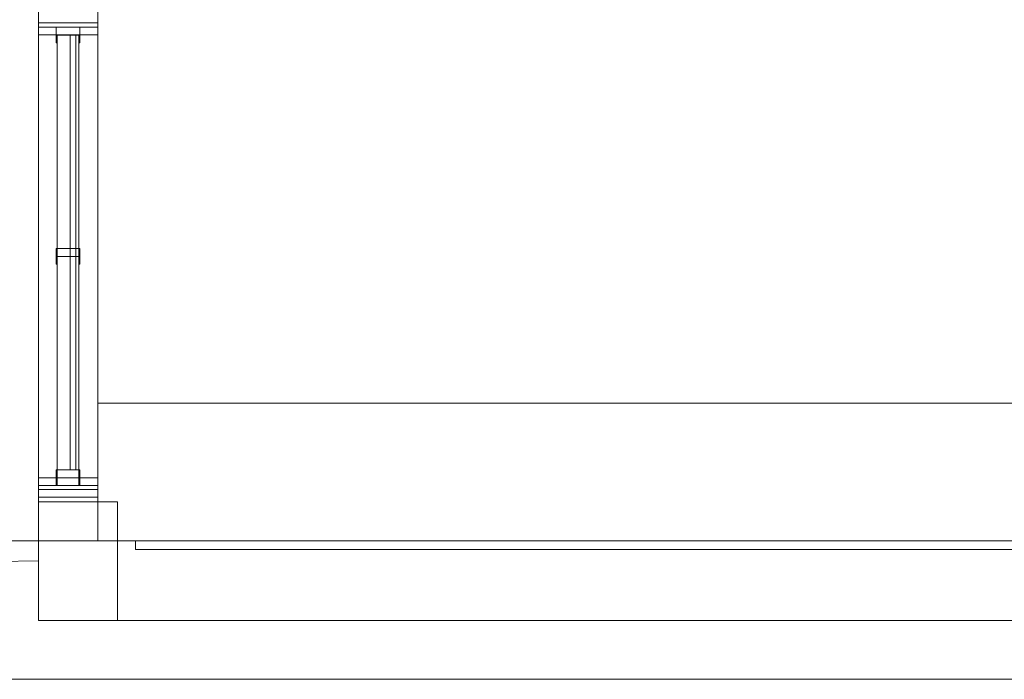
# Model space of a CAD drawing. Header units: millimetres. Extents: x 2 to 902, y -447 to 199.
# Tile 756 of 1056: x 42.97 to 47.95, y 145.72 to 149.06. Entities that reach past the tile are written whole.
import ezdxf

# ---------------------------------------------------------------- set-up
doc = ezdxf.new("R2010")
doc.units = ezdxf.units.MM
doc.header["$MEASUREMENT"] = 0
for name, color, linetype, lineweight in [('IFC-Janela-Contorno', 142, 'Continuous', 5), ('IFC-Laje-Contorno', 134, 'Continuous', 5), ('IFC-Parede-Contorno', 42, 'Continuous', 5), ('IFC-Pilar-Contorno', 83, 'Continuous', 5), ('IFC-Viga-Contorno', 66, 'Continuous', 5)]:
    doc.layers.add(name, color=color, linetype=linetype, lineweight=lineweight)

msp = doc.modelspace()

# ---------------------------------------------------------------- linework, layer by layer
at = {"layer": 'IFC-Janela-Contorno', "color": 7, "lineweight": 5}
for p, q in [((43.0611, 149.0244), (43.0611, 149.0786)), ((43.3611, 149.0285), (43.3611, 149.0844)), ((43.0611, 149.0455), (43.0895, 149.0455)), ((43.0611, 149.0397), (43.0611, 149.0455)), ((43.0611, 148.9855), (43.0611, 149.0397)), ((43.0611, 149.0244), (43.0825, 149.0244)), ((43.0611, 146.7444), (43.0611, 149.0244)), ((43.0825, 149.0244), (43.3611, 149.0244)), ((43.0895, 149.0455), (43.3611, 149.0455)), ((43.1511, 148.9866), (43.1511, 149.0244)), ((43.2711, 149.0222), (43.2711, 149.0244)), ((43.2711, 148.9844), (43.2711, 149.0222)), ((43.3611, 149.0397), (43.3611, 149.0455)), ((43.3611, 148.9855), (43.3611, 149.0397)), ((43.3611, 149.0244), (43.3611, 149.0285)), ((43.3611, 146.7444), (43.3611, 149.0244)), ((43.0611, 148.9855), (43.3398, 148.9855)), ((43.1511, 148.9844), (43.1511, 148.9866)), ((43.1511, 148.9834), (43.1511, 148.9855)), ((43.1511, 148.9844), (43.2646, 148.9844)), ((43.1511, 148.9455), (43.1511, 148.9834)), ((43.1561, 146.7055), (43.1561, 148.9855)), ((43.1561, 148.9855), (43.2661, 148.9855)), ((43.1561, 147.9044), (43.1561, 148.9844)), ((43.2211, 146.9032), (43.2211, 148.9844)), ((43.2511, 148.8656), (43.2511, 148.9844)), ((43.2646, 148.9844), (43.2711, 148.9844)), ((43.2661, 146.7055), (43.2661, 148.9855)), ((43.2661, 147.9044), (43.2661, 148.9844)), ((43.2711, 148.9477), (43.2711, 148.9855)), ((43.3398, 148.9855), (43.3611, 148.9855)), ((43.1511, 148.9455), (43.1561, 148.9455)), ((43.2661, 148.9455), (43.2711, 148.9455)), ((43.2711, 148.9455), (43.2711, 148.9477)), ((43.2511, 146.7844), (43.2511, 148.8656)), ((43.1511, 147.9044), (43.1576, 147.9044)), ((43.1511, 147.8666), (43.1511, 147.9044)), ((43.1576, 147.9044), (43.2711, 147.9044)), ((43.2711, 147.9022), (43.2711, 147.9044)), ((43.2711, 147.8644), (43.2711, 147.9022)), ((43.1511, 147.8644), (43.1511, 147.8666)), ((43.1511, 147.8655), (43.1561, 147.8655)), ((43.1511, 147.8634), (43.1511, 147.8655)), ((43.1511, 147.8644), (43.2646, 147.8644)), ((43.1511, 147.8255), (43.1511, 147.8634)), ((43.1511, 147.8255), (43.1561, 147.8255)), ((43.1561, 146.7844), (43.1561, 147.8644)), ((43.2646, 147.8644), (43.2711, 147.8644)), ((43.2661, 147.8655), (43.2711, 147.8655)), ((43.2661, 146.7844), (43.2661, 147.8644)), ((43.2661, 147.8255), (43.2711, 147.8255)), ((43.2711, 147.8277), (43.2711, 147.8655)), ((43.2711, 147.8255), (43.2711, 147.8277)), ((43.2211, 146.7844), (43.2211, 146.9032)), ((43.1511, 146.7844), (43.1576, 146.7844)), ((43.1511, 146.7466), (43.1511, 146.7844)), ((43.1576, 146.7844), (43.2711, 146.7844)), ((43.2711, 146.7822), (43.2711, 146.7844)), ((43.2711, 146.7444), (43.2711, 146.7822)), ((43.0611, 146.7444), (43.1511, 146.7444)), ((43.0611, 146.7402), (43.0611, 146.7444)), ((43.0611, 146.7444), (43.3398, 146.7444)), ((43.0611, 146.6844), (43.0611, 146.7402)), ((43.1511, 146.7444), (43.1511, 146.7466)), ((43.1511, 146.7455), (43.1561, 146.7455)), ((43.1511, 146.7434), (43.1511, 146.7455)), ((43.1511, 146.7055), (43.1511, 146.7434)), ((43.2661, 146.7455), (43.2711, 146.7455)), ((43.2711, 146.7077), (43.2711, 146.7455)), ((43.2711, 146.7444), (43.3611, 146.7444)), ((43.3398, 146.7444), (43.3611, 146.7444)), ((43.3611, 146.6902), (43.3611, 146.7444)), ((43.0611, 146.6514), (43.0611, 146.7055)), ((43.0611, 146.7055), (43.0825, 146.7055)), ((43.0825, 146.7055), (43.1561, 146.7055)), ((43.0895, 146.6844), (43.3611, 146.6844)), ((43.1561, 146.7055), (43.2661, 146.7055)), ((43.2661, 146.7055), (43.3611, 146.7055)), ((43.2711, 146.7055), (43.2711, 146.7077)), ((43.3611, 146.6514), (43.3611, 146.7055)), ((43.3611, 146.6844), (43.3611, 146.6902)), ((43.0611, 146.6455), (43.0611, 146.6514)), ((43.0611, 146.6455), (43.3327, 146.6455)), ((43.3327, 146.6455), (43.3611, 146.6455)), ((43.3611, 146.6455), (43.3611, 146.6514))]:
    msp.add_line(p, q, dxfattribs=at)
at = {"layer": 'IFC-Laje-Contorno', "color": 7, "lineweight": 5}
for p, q in [((43.0611, 149.0455), (43.0611, 149.3215)), ((43.3611, 147.1221), (43.3611, 149.2933)), ((43.3611, 149.0244), (43.3611, 149.2933)), ((43.3611, 147.1221), (43.3611, 149.0244)), ((43.0611, 146.7055), (43.0611, 148.9855)), ((43.3611, 147.1221), (48.2631, 147.1221)), ((43.3611, 146.6221), (43.3611, 147.1221)), ((43.3611, 146.6221), (43.3611, 147.1221)), ((43.3611, 147.1221), (48.2631, 147.1221)), ((43.0611, 146.6221), (43.0611, 146.6455)), ((43.461, 146.4244), (48.2631, 146.4244)), ((44.0637, 146.4244), (47.1131, 146.4244)), ((39.1377, 146.2764), (43.061, 146.3231)), ((43.461, 146.0221), (48.2631, 146.0221))]:
    msp.add_line(p, q, dxfattribs=at)
at = {"layer": 'IFC-Parede-Contorno', "color": 7, "lineweight": 5}
for p, q in [((43.3611, 146.6844), (43.3611, 149.0844)), ((43.0611, 146.6844), (43.3327, 146.6844)), ((43.0611, 146.63), (43.0611, 146.6844)), ((43.3611, 146.63), (43.3611, 146.6844)), ((43.0611, 146.4244), (43.0611, 146.63)), ((43.3611, 146.4244), (43.3611, 146.63)), ((28.1287, 146.4244), (44.0637, 146.4244)), ((44.0637, 146.4244), (44.5209, 146.4244)), ((44.5209, 146.4244), (45.3679, 146.4244)), ((45.3679, 146.4244), (48.2631, 146.4244)), ((28.1287, 145.7244), (44.5209, 145.7244)), ((44.5209, 145.7244), (45.3679, 145.7244)), ((45.3679, 145.7244), (48.6238, 145.7244))]:
    msp.add_line(p, q, dxfattribs=at)
at = {"layer": 'IFC-Pilar-Contorno', "color": 7, "lineweight": 5}
for p, q in [((43.061, 146.2333), (43.061, 146.6221)), ((43.061, 146.6221), (43.1061, 146.6221)), ((43.061, 146.6221), (43.3118, 146.6221)), ((43.1061, 146.6221), (43.2018, 146.6221)), ((43.2018, 146.6221), (43.461, 146.6221)), ((43.3118, 146.6221), (43.3586, 146.6221)), ((43.3586, 146.6221), (43.461, 146.6221)), ((43.461, 146.5544), (43.461, 146.6221)), ((43.461, 146.246), (43.461, 146.6221)), ((43.461, 146.411), (43.461, 146.5544)), ((43.061, 146.3983), (43.061, 146.4685)), ((43.061, 146.0221), (43.061, 146.3983)), ((43.461, 146.0221), (43.461, 146.411)), ((43.061, 146.1656), (43.061, 146.2333)), ((43.461, 146.0923), (43.461, 146.246)), ((43.061, 146.0221), (43.061, 146.1656)), ((43.461, 146.0221), (43.461, 146.0923)), ((43.061, 146.0221), (43.3203, 146.0221)), ((43.061, 146.0221), (43.1078, 146.0221)), ((43.1078, 146.0221), (43.2102, 146.0221)), ((43.2102, 146.0221), (43.461, 146.0221)), ((43.3203, 146.0221), (43.4159, 146.0221)), ((43.4159, 146.0221), (43.461, 146.0221))]:
    msp.add_line(p, q, dxfattribs=at)
at = {"layer": 'IFC-Viga-Contorno', "color": 7, "lineweight": 5}
for q in [(43.5526, 146.4244), (48.2631, 146.3821)]:
    msp.add_line((43.5526, 146.3821), q, dxfattribs=at)

doc.saveas('drawing.dxf')
